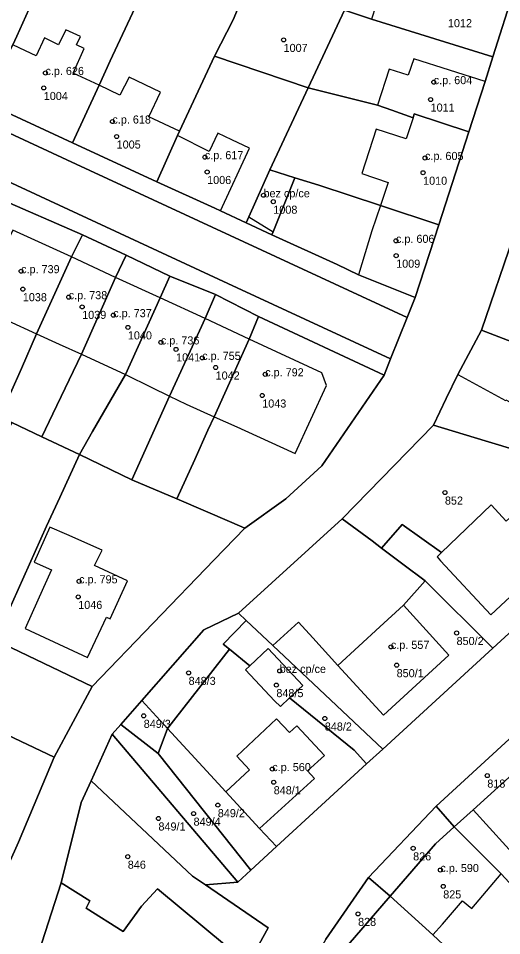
# Model space of a CAD drawing. Extents: x -878211 to -870363, y -1058464 to -1052522.
# Drawn here: x -874902.9 to -874843.1, y -1056630.7 to -1056517.4 of the extents above; entities that cross this region are included whole.
import ezdxf

# ---------------------------------------------------------------- set-up
doc = ezdxf.new("R2010")
doc.units = 0
for name, color, linetype in [('Vrstva 50', 7, 'Continuous'), ('Vrstva 51', 7, 'Continuous'), ('Vrstva 52', 7, 'Continuous')]:
    doc.layers.add(name, color=color, linetype=linetype)

msp = doc.modelspace()

# ---------------------------------------------------------------- linework, layer by layer
at = {"layer": 'Vrstva 50'}
for centre in [(-874870.08, -1056520.05994), (-874899.52, -1056524.14994), (-874899.73, -1056525.99994), (-874851.51, -1056525.27994), (-874851.9, -1056527.42994), (-874891.24, -1056530.14994), (-874890.72, -1056531.99994), (-874879.81, -1056534.54994), (-874852.59, -1056534.64994), (-874879.53, -1056536.37994), (-874852.83, -1056536.46994), (-874872.56, -1056539.25994), (-874871.35, -1056540.04994), (-874856.18, -1056544.88994), (-874856.16, -1056546.71994), (-874902.53, -1056548.63994), (-874902.32, -1056550.85994), (-874896.64, -1056551.84994), (-874894.98, -1056553.04994), (-874891.14, -1056554.06994), (-874889.33, -1056555.57994), (-874885.25, -1056557.43994), (-874883.37, -1056558.29994), (-874880.14, -1056559.34994), (-874878.48, -1056560.53994), (-874872.35, -1056561.37994), (-874872.72, -1056563.99994), (-874850.13, -1056575.98994), (-874895.36, -1056586.95994), (-874895.47, -1056588.87994), (-874848.69, -1056593.33994), (-874856.81, -1056595.05994), (-874856.1, -1056597.31994), (-874881.82, -1056598.26994), (-874870.56, -1056598.02994), (-874870.97, -1056599.77994), (-874887.37, -1056603.57994), (-874864.98, -1056603.90994), (-874871.47, -1056610.15994), (-874844.89, -1056610.95994), (-874871.3, -1056611.77994), (-874878.21, -1056614.60994), (-874881.21, -1056615.65994), (-874885.55, -1056616.25994), (-874854.06, -1056619.94994), (-874889.34, -1056620.97994), (-874850.69, -1056622.62994), (-874850.34, -1056624.64994), (-874860.87, -1056628.04994)]:
    msp.add_circle(centre, 0.25, dxfattribs=at)
at = {"layer": 'Vrstva 51'}
for points in [[(-874851.3, -1056510.05), (-874856.42, -1056508.49), (-874860.05, -1056507.38), (-874860.34, -1056507.29), (-874871.28, -1056503.95), (-874874.21, -1056512.61), (-874862.56, -1056516.4), (-874859.19, -1056517.5), (-874844.22, -1056522.17), (-874841.52, -1056513.7), (-874841.4, -1056513.31)], [(-874885.99, -1056510.84), (-874897.52, -1056506.72), (-874899.06, -1056510.59), (-874900.48, -1056513.79), (-874903.07, -1056519.58), (-874903.57, -1056520.67), (-874907.13, -1056527.72), (-874896.18, -1056532.77), (-874892.88, -1056525.66), (-874891.51, -1056522.63)], [(-874911.83, -1056507.96), (-874914.59, -1056513.94), (-874918.59, -1056522.44), (-874907.13, -1056527.72), (-874903.57, -1056520.67), (-874903.07, -1056519.58), (-874900.48, -1056513.79)], [(-874885.99, -1056510.84), (-874891.51, -1056522.63), (-874892.88, -1056525.66), (-874896.18, -1056532.77), (-874885.77, -1056537.61), (-874883.2, -1056531.88), (-874882.95, -1056531.34), (-874881.51, -1056528.25), (-874878.63, -1056522.09), (-874876.3, -1056517.59), (-874875.15, -1056514.8)], [(-874862.56, -1056516.4), (-874874.21, -1056512.61), (-874875.15, -1056514.8), (-874876.3, -1056517.59), (-874878.63, -1056522.09), (-874867.02, -1056525.97)], [(-874859.19, -1056517.5), (-874862.56, -1056516.4), (-874867.02, -1056525.97), (-874858.46, -1056528.12), (-874856.71, -1056528.74), (-874854.07, -1056529.68), (-874853.92, -1056529.2), (-874847.16, -1056531.42), (-874845.17, -1056525.2), (-874844.22, -1056522.17)], [(-874878.63, -1056522.09), (-874881.51, -1056528.25), (-874882.95, -1056531.34), (-874883.2, -1056531.88), (-874885.77, -1056537.61), (-874878.58, -1056540.86), (-874877.88, -1056541.17), (-874874.71, -1056542.67), (-874874.38, -1056541.94), (-874871.77, -1056536.13), (-874867.02, -1056525.97)], [(-874854.07, -1056529.68), (-874856.71, -1056528.74), (-874858.46, -1056528.12), (-874867.02, -1056525.97), (-874871.77, -1056536.13), (-874868.67, -1056537.12), (-874865.72, -1056538), (-874858.09, -1056540.52), (-874850.89, -1056542.89), (-874847.16, -1056531.42), (-874853.92, -1056529.2)], [(-874857.65, -1056561.49), (-874856.84, -1056559.46), (-874875.82, -1056550.68), (-874905.42, -1056536.96), (-874921.88, -1056529.32), (-874923.47, -1056529.11), (-874925.12, -1056529.32), (-874926.09, -1056529.93), (-874926.4, -1056530.51), (-874926.47, -1056531.18), (-874926.31, -1056532.03), (-874925.7, -1056533.32), (-874924.49, -1056530.68), (-874905.58, -1056539.53), (-874894.95, -1056544.15), (-874889.56, -1056546.64), (-874884.16, -1056549.26), (-874878.49, -1056551.51), (-874873.16, -1056554.23)], [(-874871.77, -1056536.13), (-874874.38, -1056541.94), (-874874.71, -1056542.67), (-874871.52, -1056544.13), (-874871.38, -1056543.78), (-874868.67, -1056537.12)], [(-874868.67, -1056537.12), (-874871.38, -1056543.78), (-874871.52, -1056544.13), (-874863.44, -1056547.83), (-874860.8, -1056549.09), (-874853.8, -1056551.88), (-874850.89, -1056542.89), (-874858.09, -1056540.52), (-874865.72, -1056538)], [(-874894.95, -1056544.15), (-874905.58, -1056539.53), (-874913.9, -1056557.58), (-874915.9, -1056561.86), (-874913.71, -1056562.86), (-874908.47, -1056565.14), (-874905.44, -1056566.48), (-874903.83, -1056563.71), (-874902.5, -1056560.65), (-874900.64, -1056556.36), (-874896.32, -1056546.88)], [(-874889.56, -1056546.64), (-874894.95, -1056544.15), (-874896.32, -1056546.88), (-874900.64, -1056556.36), (-874902.5, -1056560.65), (-874903.83, -1056563.71), (-874905.44, -1056566.48), (-874903.67, -1056567.35), (-874899.97, -1056569.11), (-874898.6, -1056566.25), (-874895.08, -1056558.91), (-874890.86, -1056549.43)], [(-874822.15, -1056554.74), (-874822.6, -1056554.5), (-874834.17, -1056548.37), (-874841.36, -1056544.65), (-874841.68, -1056544.48), (-874845.61, -1056555.93), (-874833.27, -1056560.66), (-874830.35, -1056561.65), (-874830.56, -1056563.3), (-874827.76, -1056564.58), (-874826.27, -1056561.88)], [(-874884.16, -1056549.26), (-874889.56, -1056546.64), (-874890.86, -1056549.43), (-874895.08, -1056558.91), (-874898.6, -1056566.25), (-874899.97, -1056569.11), (-874895.33, -1056571.3), (-874893.69, -1056568.46), (-874889.62, -1056561.41), (-874885.32, -1056551.95)], [(-874878.49, -1056551.51), (-874884.16, -1056549.26), (-874885.32, -1056551.95), (-874889.62, -1056561.41), (-874893.69, -1056568.46), (-874895.33, -1056571.3), (-874888.86, -1056574.41), (-874884.17, -1056564.08), (-874879.76, -1056554.49)], [(-874873.16, -1056554.23), (-874878.49, -1056551.51), (-874879.76, -1056554.49), (-874884.17, -1056564.08), (-874888.86, -1056574.41), (-874883.26, -1056576.77), (-874881.07, -1056571.91), (-874879.43, -1056568.27), (-874878.68, -1056566.62), (-874874.35, -1056557.03)], [(-874857.65, -1056561.49), (-874873.16, -1056554.23), (-874874.35, -1056557.03), (-874878.68, -1056566.62), (-874879.43, -1056568.27), (-874881.07, -1056571.91), (-874883.26, -1056576.77), (-874876.46, -1056579.67), (-874874.86, -1056580.39), (-874869.82, -1056576.75), (-874865.36, -1056572.67)], [(-874830.35, -1056561.65), (-874833.27, -1056560.66), (-874845.61, -1056555.93), (-874848.55, -1056561.42), (-874849.99, -1056564.35), (-874851.56, -1056567.65), (-874845.14, -1056569.59), (-874837.09, -1056572.02), (-874830.56, -1056563.3)], [(-874914.37, -1056590.37), (-874905.76, -1056594.22), (-874899.38, -1056580.14), (-874897.76, -1056576.59), (-874895.33, -1056571.3), (-874899.97, -1056569.11), (-874903.67, -1056567.35), (-874908.86, -1056578.17), (-874913.07, -1056587.7)], [(-874851.56, -1056567.65), (-874862.85, -1056579.23), (-874859.11, -1056581.97), (-874857.96, -1056582.88), (-874855.42, -1056579.93), (-874850.54, -1056583.41), (-874844.4, -1056577.5), (-874842.54, -1056579.53), (-874839.85, -1056577.06), (-874835.68, -1056573.25), (-874837.09, -1056572.02), (-874845.14, -1056569.59)], [(-874905.76, -1056594.22), (-874893.76, -1056599.97), (-874878.66, -1056584.31), (-874874.86, -1056580.39), (-874876.46, -1056579.67), (-874883.26, -1056576.77), (-874888.86, -1056574.41), (-874895.33, -1056571.3), (-874897.76, -1056576.59), (-874899.38, -1056580.14)], [(-874827.77, -1056580.13), (-874835.68, -1056573.25), (-874839.85, -1056577.06), (-874842.54, -1056579.53), (-874844.4, -1056577.5), (-874850.54, -1056583.41), (-874855.42, -1056579.93), (-874857.96, -1056582.88), (-874855.35, -1056584.85), (-874852.58, -1056586.88), (-874844.21, -1056595.2)], [(-874859.11, -1056581.97), (-874862.85, -1056579.23), (-874875.65, -1056590.89), (-874874.7, -1056591.78), (-874871.42, -1056594.87), (-874868.25, -1056592.02), (-874866.48, -1056593.94), (-874863.37, -1056597.35), (-874857.73, -1056603.51), (-874849.65, -1056596.07), (-874855.27, -1056589.92), (-874852.58, -1056586.88), (-874855.35, -1056584.85), (-874857.96, -1056582.88)], [(-874844.21, -1056595.2), (-874852.58, -1056586.88), (-874855.27, -1056589.92), (-874849.65, -1056596.07), (-874857.73, -1056603.51), (-874863.37, -1056597.35), (-874866.48, -1056593.94), (-874868.25, -1056592.02), (-874871.42, -1056594.87), (-874857.81, -1056607.68)], [(-874887.62, -1056601.68), (-874884.43, -1056605.13), (-874876.75, -1056595.36), (-874877.56, -1056594.71), (-874874.7, -1056591.78), (-874875.65, -1056590.89), (-874879.93, -1056592.95)], [(-874859.81, -1056609.52), (-874857.81, -1056607.68), (-874871.42, -1056594.87), (-874874.7, -1056591.78), (-874877.56, -1056594.71), (-874876.75, -1056595.36), (-874874.24, -1056597.39), (-874871.98, -1056595.26), (-874867.69, -1056599.83), (-874869.33, -1056601.37), (-874861.36, -1056607.81)], [(-874871.98, -1056595.26), (-874874.24, -1056597.39), (-874874.79, -1056597.91), (-874871.2, -1056601.74), (-874870.47, -1056602.44), (-874869.33, -1056601.37), (-874867.69, -1056599.83)], [(-874870.95, -1056619.74), (-874859.81, -1056609.52), (-874861.36, -1056607.81), (-874869.33, -1056601.37), (-874870.47, -1056602.44), (-874871.2, -1056601.74), (-874874.79, -1056597.91), (-874874.24, -1056597.39), (-874876.75, -1056595.36), (-874884.43, -1056605.13), (-874880.06, -1056609.86), (-874877.23, -1056612.95), (-874873.04, -1056617.49)], [(-874890.22, -1056604.64), (-874885.6, -1056608.24), (-874884.43, -1056605.13), (-874887.62, -1056601.68)], [(-874917.92, -1056626.51), (-874907.36, -1056629.2), (-874906.16, -1056626.46), (-874902.86, -1056619.17), (-874898.46, -1056608.69), (-874907.59, -1056604.37), (-874908.96, -1056607.18), (-874912.31, -1056614.6), (-874914.51, -1056619.47), (-874915.67, -1056621.61)], [(-874875.73, -1056624.12), (-874874.11, -1056622.63), (-874885.6, -1056608.24), (-874890.22, -1056604.64), (-874891.28, -1056605.84)], [(-874874.11, -1056622.63), (-874870.95, -1056619.74), (-874873.04, -1056617.49), (-874877.23, -1056612.95), (-874880.06, -1056609.86), (-874884.43, -1056605.13), (-874885.6, -1056608.24)], [(-874879.74, -1056624.46), (-874875.73, -1056624.12), (-874891.28, -1056605.84), (-874893.89, -1056611.61), (-874881.34, -1056623.37)], [(-874842.19, -1056606.46), (-874851.21, -1056614.74), (-874848.97, -1056617.28), (-874846.62, -1056615.19), (-874840.01, -1056609.16)], [(-874840.01, -1056609.16), (-874846.62, -1056615.19), (-874848.97, -1056617.28), (-874843.19, -1056623.1), (-874840.25, -1056626.29), (-874836.27, -1056630.59), (-874833.86, -1056629.41), (-874826.06, -1056623.92), (-874833.9, -1056615.79), (-874834.8, -1056614.69)], [(-874872, -1056629.76), (-874879.74, -1056624.46), (-874881.34, -1056623.37), (-874893.89, -1056611.61), (-874895.1, -1056614.29), (-874897.56, -1056624.22), (-874894.04, -1056626.44), (-874894.49, -1056627.34), (-874889.93, -1056630.24), (-874887.64, -1056627.11), (-874885.68, -1056624.94), (-874874.45, -1056634.28)], [(-874851.21, -1056614.74), (-874859.56, -1056623.54), (-874856.9, -1056625.86), (-874851.28, -1056619.38), (-874848.97, -1056617.28)], [(-874845.96, -1056636.47), (-874842.98, -1056634.52), (-874836.27, -1056630.59), (-874840.25, -1056626.29), (-874843.19, -1056623.1), (-874848.97, -1056617.28), (-874851.28, -1056619.38), (-874856.9, -1056625.86), (-874851.64, -1056630.65), (-874849.68, -1056632.43), (-874848.94, -1056633.11)], [(-874859.56, -1056623.54), (-874864.85, -1056631.16), (-874865.43, -1056632.19), (-874866.8, -1056638.2), (-874862.86, -1056632.79), (-874856.9, -1056625.86)], [(-874874.45, -1056634.28), (-874885.68, -1056624.94), (-874887.64, -1056627.11), (-874889.93, -1056630.24), (-874894.49, -1056627.34), (-874894.04, -1056626.44), (-874897.56, -1056624.22), (-874905.09, -1056647.48), (-874879.78, -1056653.48)], [(-874859.04, -1056638.48), (-874853.32, -1056643.69), (-874850.86, -1056641.27), (-874845.96, -1056636.47), (-874848.94, -1056633.11), (-874849.68, -1056632.43), (-874851.64, -1056630.65), (-874856.9, -1056625.86), (-874862.86, -1056632.79), (-874866.8, -1056638.2), (-874861.86, -1056641.63)]]:
    msp.add_lwpolyline(points, close=True, dxfattribs=at)
for points in [[(-874905.09, -1056647.48), (-874897.56, -1056624.22), (-874895.1, -1056614.29), (-874893.89, -1056611.61), (-874891.28, -1056605.84), (-874890.22, -1056604.64), (-874887.62, -1056601.68), (-874879.93, -1056592.95), (-874875.65, -1056590.89), (-874862.85, -1056579.23), (-874851.56, -1056567.65), (-874849.99, -1056564.35), (-874848.55, -1056561.42), (-874845.61, -1056555.93), (-874841.68, -1056544.48), (-874841.36, -1056544.65), (-874838.77, -1056535.99), (-874838.61, -1056535.52), (-874835.36, -1056525.38), (-874831.43, -1056513.29)], [(-874841.52, -1056513.7), (-874844.22, -1056522.17), (-874845.17, -1056525.2), (-874847.16, -1056531.42), (-874850.89, -1056542.89), (-874853.8, -1056551.88), (-874854.79, -1056554.35), (-874856.84, -1056559.46), (-874857.65, -1056561.49), (-874865.36, -1056572.67), (-874869.82, -1056576.75)], [(-874864.85, -1056631.16), (-874859.56, -1056623.54), (-874851.21, -1056614.74), (-874842.19, -1056606.46), (-874836.31, -1056601.16), (-874833.34, -1056598.49), (-874824.75, -1056590.8), (-874817.86, -1056584.61), (-874813.48, -1056580.64), (-874810.77, -1056578.18), (-874800.56, -1056568.93), (-874785.59, -1056555.05), (-874777.07, -1056544.16), (-874769.01, -1056533.49), (-874763.27, -1056525.64), (-874756.17, -1056515.56)], [(-874768.48, -1056516.12), (-874775.04, -1056525.67), (-874780.04, -1056532.99), (-874786.72, -1056542.34), (-874794.51, -1056549.85), (-874798.97, -1056554.01), (-874805.05, -1056559.5), (-874811.02, -1056564.95), (-874817.64, -1056570.92), (-874827.77, -1056580.13), (-874844.21, -1056595.2), (-874857.81, -1056607.68), (-874859.81, -1056609.52), (-874870.95, -1056619.74), (-874874.11, -1056622.63), (-874875.73, -1056624.12), (-874879.74, -1056624.46), (-874872, -1056629.76), (-874874.45, -1056634.28)], [(-874926.87, -1056520.97), (-874895.74, -1056535.41), (-874871.08, -1056546.83), (-874854.79, -1056554.35), (-874853.8, -1056551.88), (-874860.8, -1056549.09), (-874863.44, -1056547.83), (-874871.52, -1056544.13), (-874874.71, -1056542.67), (-874877.88, -1056541.17), (-874878.58, -1056540.86), (-874885.77, -1056537.61), (-874896.18, -1056532.77), (-874907.13, -1056527.72)], [(-874905.42, -1056536.96), (-874875.82, -1056550.68), (-874856.84, -1056559.46), (-874854.79, -1056554.35), (-874871.08, -1056546.83), (-874895.74, -1056535.41), (-874926.87, -1056520.97)], [(-874869.82, -1056576.75), (-874874.86, -1056580.39), (-874878.66, -1056584.31), (-874893.76, -1056599.97), (-874898.46, -1056608.69), (-874902.86, -1056619.17), (-874906.16, -1056626.46)], [(-874907.59, -1056604.37), (-874898.46, -1056608.69), (-874893.76, -1056599.97), (-874905.76, -1056594.22)]]:
    msp.add_lwpolyline(points, dxfattribs=at)
at = {"layer": 'Vrstva 52'}
for points in [[(-874861.78, -1056513.02), (-874858.15, -1056514.16), (-874859.19, -1056517.5), (-874844.22, -1056522.17), (-874841.52, -1056513.7), (-874851.43, -1056510.47), (-874856.54, -1056508.91), (-874856.42, -1056508.49), (-874860.05, -1056507.38)], [(-874907.13, -1056527.72), (-874896.18, -1056532.77), (-874892.88, -1056525.66), (-874896.11, -1056524.17), (-874894.73, -1056521.12), (-874895.69, -1056520.69), (-874895.19, -1056519.66), (-874897.02, -1056518.8), (-874897.9, -1056520.65), (-874899.66, -1056519.81), (-874900.68, -1056522.04), (-874901.99, -1056521.42), (-874903.57, -1056520.67)], [(-874857.03, -1056523.69), (-874858.46, -1056528.12), (-874856.71, -1056528.74), (-874854.07, -1056529.68), (-874853.92, -1056529.2), (-874847.16, -1056531.42), (-874845.17, -1056525.2), (-874853.98, -1056522.38), (-874854.69, -1056524.43)], [(-874896.18, -1056532.77), (-874885.77, -1056537.61), (-874883.2, -1056531.88), (-874882.95, -1056531.34), (-874886.72, -1056529.58), (-874885.28, -1056526.51), (-874889.16, -1056524.65), (-874890.34, -1056526.88), (-874892.88, -1056525.66)], [(-874858.09, -1056540.52), (-874850.89, -1056542.89), (-874847.16, -1056531.42), (-874853.92, -1056529.2), (-874854.07, -1056529.68), (-874854.92, -1056532.3), (-874858.63, -1056531.09), (-874860.42, -1056536.57), (-874857.15, -1056537.66)], [(-874885.77, -1056537.61), (-874878.58, -1056540.86), (-874877.88, -1056541.17), (-874874.3, -1056533.43), (-874876.46, -1056532.4), (-874878.19, -1056531.58), (-874879.26, -1056533.84), (-874883.2, -1056531.88)], [(-874871.77, -1056536.13), (-874874.38, -1056541.94), (-874871.38, -1056543.78), (-874868.67, -1056537.12)], [(-874859.16, -1056543.65), (-874860.8, -1056549.09), (-874853.8, -1056551.88), (-874850.89, -1056542.89), (-874858.09, -1056540.52)], [(-874904.2, -1056554.73), (-874900.64, -1056556.36), (-874896.32, -1056546.88), (-874903.55, -1056543.55), (-874905.1, -1056546.78), (-874906.49, -1056546.22), (-874911.26, -1056556.7), (-874909.97, -1056557.35), (-874910.01, -1056557.53), (-874906.35, -1056559.27)], [(-874845.61, -1056555.93), (-874833.27, -1056560.66), (-874831.98, -1056556.65), (-874836.94, -1056554), (-874834.17, -1056548.37), (-874841.36, -1056544.65), (-874841.68, -1056544.48)], [(-874896.32, -1056546.88), (-874900.64, -1056556.36), (-874897.81, -1056557.66), (-874895.08, -1056558.91), (-874890.86, -1056549.43)], [(-874890.86, -1056549.43), (-874895.08, -1056558.91), (-874889.62, -1056561.41), (-874885.32, -1056551.95)], [(-874889.62, -1056561.41), (-874886.47, -1056562.96), (-874884.17, -1056564.08), (-874879.76, -1056554.49), (-874885.32, -1056551.95)], [(-874879.76, -1056554.49), (-874884.17, -1056564.08), (-874882.14, -1056565.08), (-874878.68, -1056566.62), (-874874.35, -1056557.03)], [(-874848.55, -1056561.42), (-874842.64, -1056564.62), (-874842.59, -1056564.53), (-874838.38, -1056566.81), (-874837.42, -1056565.01), (-874835.61, -1056565.91), (-874833.27, -1056560.66), (-874845.61, -1056555.93)], [(-874865.37, -1056561.21), (-874874.35, -1056557.03), (-874878.68, -1056566.62), (-874875.85, -1056567.86), (-874871.97, -1056569.62), (-874868.63, -1056571.16), (-874864.77, -1056562.75)], [(-874844.4, -1056577.5), (-874850.54, -1056583.41), (-874851.1, -1056583.95), (-874850.68, -1056584.41), (-874844.47, -1056591.1), (-874836.61, -1056583.79), (-874837.4, -1056582.95), (-874835.8, -1056581.49), (-874839.85, -1056577.06), (-874842.54, -1056579.53)], [(-874902.02, -1056592.79), (-874894.33, -1056596.38), (-874891.99, -1056591.38), (-874891.53, -1056591.58), (-874889.39, -1056586.9), (-874893.47, -1056585.01), (-874892.49, -1056583.12), (-874896.88, -1056581.18), (-874898.96, -1056580.26), (-874900.9, -1056584.58), (-874898.77, -1056585.55), (-874899.75, -1056587.7)], [(-874858.18, -1056592.59), (-874863.37, -1056597.35), (-874857.73, -1056603.51), (-874849.65, -1056596.07), (-874855.27, -1056589.92)], [(-874874.24, -1056597.39), (-874874.79, -1056597.91), (-874871.2, -1056601.74), (-874870.47, -1056602.44), (-874869.33, -1056601.37), (-874867.69, -1056599.83), (-874871.98, -1056595.26)], [(-874877.23, -1056612.95), (-874873.04, -1056617.49), (-874866.26, -1056611.34), (-874867.13, -1056610.38), (-874865.03, -1056608.48), (-874868.43, -1056604.8), (-874869.35, -1056605.65), (-874870.94, -1056603.93), (-874875.87, -1056608.54), (-874874.3, -1056610.24)], [(-874846.62, -1056615.19), (-874840.57, -1056621.86), (-874833.9, -1056615.79), (-874834.8, -1056614.69), (-874840.01, -1056609.16)], [(-874856.9, -1056625.86), (-874851.64, -1056630.65), (-874850.45, -1056629.3), (-874847.95, -1056626.45), (-874846.79, -1056627.4), (-874843.19, -1056623.1), (-874848.97, -1056617.28), (-874851.28, -1056619.38)], [(-874855.59, -1056639.15), (-874853.7, -1056637), (-874852.62, -1056637.94), (-874850.81, -1056635.87), (-874851.88, -1056634.93), (-874849.68, -1056632.43), (-874851.64, -1056630.65), (-874856.9, -1056625.86), (-874862.86, -1056632.79)]]:
    msp.add_lwpolyline(points, close=True, dxfattribs=at)

# ---------------------------------------------------------------- texts
at = {"layer": 'Vrstva 50'}
for s, p in [('1012', (-874849.76, -1056518.489)), ('1007', (-874870.08, -1056521.549)), ('c.p. 626', (-874899.52, -1056524.399)), ('c.p. 604', (-874851.51, -1056525.53)), ('1004', (-874899.73, -1056527.489)), ('1011', (-874851.9, -1056528.919)), ('c.p. 618', (-874891.24, -1056530.399)), ('1005', (-874890.72, -1056533.489)), ('c.p. 617', (-874879.81, -1056534.8)), ('c.p. 605', (-874852.59, -1056534.899)), ('1006', (-874879.53, -1056537.869)), ('1010', (-874852.83, -1056537.959)), ('bez cp/ce', (-874872.56, -1056539.51)), ('1008', (-874871.35, -1056541.539)), ('c.p. 606', (-874856.18, -1056545.139)), ('1009', (-874856.16, -1056548.209)), ('c.p. 739', (-874902.53, -1056548.889)), ('1038', (-874902.32, -1056552.349)), ('c.p. 738', (-874896.64, -1056552.1)), ('c.p. 737', (-874891.14, -1056554.32)), ('1039', (-874894.98, -1056554.539)), ('1040', (-874889.33, -1056557.069)), ('c.p. 736', (-874885.25, -1056557.69)), ('1041', (-874883.37, -1056559.789)), ('c.p. 755', (-874880.14, -1056559.6)), ('1042', (-874878.48, -1056562.029)), ('c.p. 792', (-874872.35, -1056561.629)), ('1043', (-874872.72, -1056565.489)), ('852', (-874850.13, -1056577.479)), ('c.p. 795', (-874895.36, -1056587.21)), ('1046', (-874895.47, -1056590.369)), ('850/2', (-874848.69, -1056594.829)), ('c.p. 557', (-874856.81, -1056595.31)), ('bez cp/ce', (-874870.56, -1056598.28)), ('850/1', (-874856.1, -1056598.809)), ('848/3', (-874881.82, -1056599.759)), ('848/5', (-874870.97, -1056601.269)), ('849/3', (-874887.37, -1056605.069)), ('848/2', (-874864.98, -1056605.399)), ('c.p. 560', (-874871.47, -1056610.409)), ('848/1', (-874871.3, -1056613.269)), ('818', (-874844.89, -1056612.449)), ('849/2', (-874878.21, -1056616.099)), ('849/1', (-874885.55, -1056617.749)), ('849/4', (-874881.21, -1056617.149)), ('826', (-874854.06, -1056621.439)), ('846', (-874889.34, -1056622.469)), ('c.p. 590', (-874850.69, -1056622.879)), ('825', (-874850.34, -1056626.139)), ('828', (-874860.87, -1056629.539))]:
    msp.add_text(s, height=0.999996, dxfattribs=at).set_placement(p)

doc.saveas('drawing.dxf')
